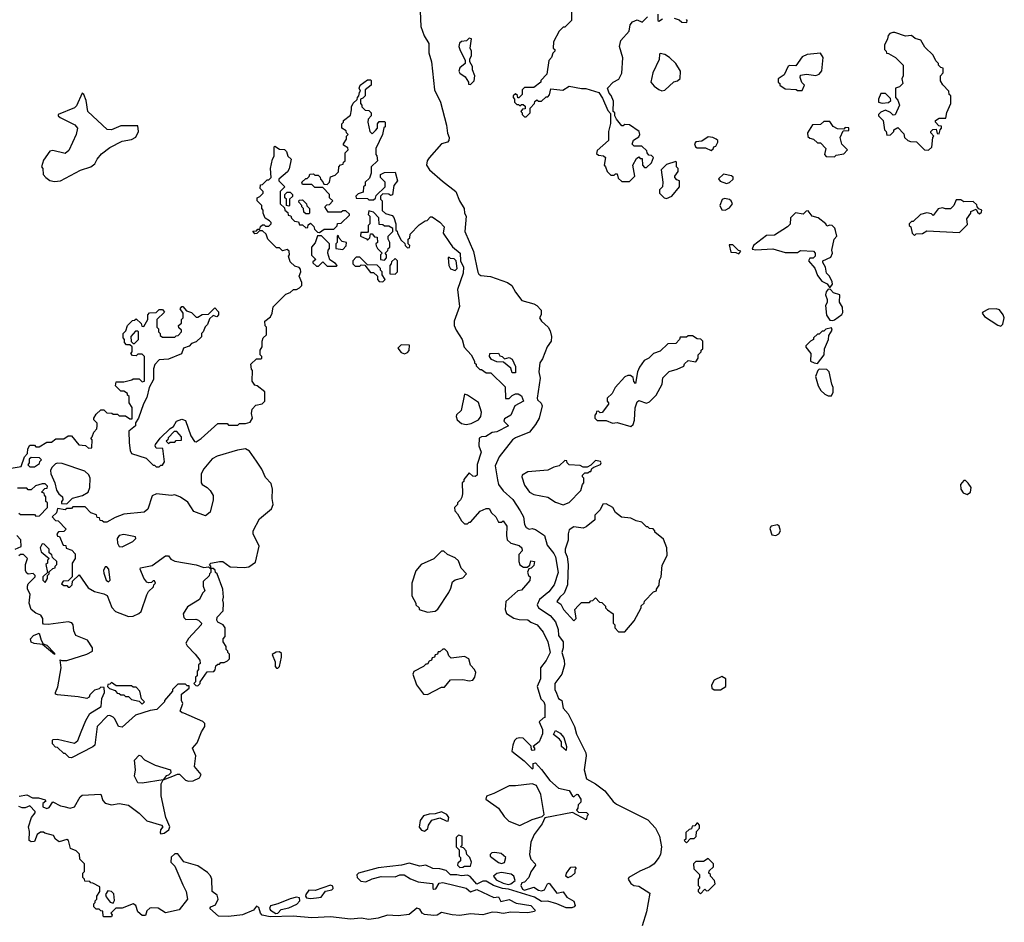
# Model space of a CAD drawing. Extents: x 1861455 to 2058065, y 200073 to 437907.
# Tile 361 of 574: x 1975110 to 1981497, y 348845 to 354699. Entities that reach past the tile are written whole.
import ezdxf

# ---------------------------------------------------------------- set-up
doc = ezdxf.new("R2010")
doc.units = 0

msp = doc.modelspace()

# ---------------------------------------------------------------- linework, layer by layer
at = {"layer": '0CON05XD'}
for points in [[(1977707.5, 354755), (1977711.4, 354655), (1977732.5, 354595), (1977763.1, 354545), (1977764.2, 354485), (1977781.5, 354425), (1977800, 354245), (1977840, 354165), (1977878.6, 354015), (1977884.3, 353964.3), (1977896.2, 353935), (1977893.6, 353916.4), (1977883.9, 353906.1), (1977845, 353894.2), (1977765, 353804.3), (1977752.5, 353785), (1977748.9, 353755), (1977767.1, 353725), (1977851.3, 353651.3), (1977939.4, 353585), (1977962.7, 353525), (1977992.7, 353475), (1977995.3, 353445.3), (1978006.2, 353425), (1977996.2, 353325), (1978053.1, 353195), (1978082, 353062), (1978087.9, 353047.9), (1978100, 353040), (1978164.1, 353034.1), (1978275, 352994.4), (1978301.4, 352975), (1978325, 352931.2), (1978367.7, 352877.7), (1978445.5, 352855.5), (1978463.3, 352845), (1978492.5, 352815), (1978492.5, 352785), (1978482.5, 352765), (1978494.1, 352744.1), (1978537.5, 352705), (1978551.7, 352681.7), (1978560, 352645), (1978556.7, 352615), (1978532.3, 352577.7), (1978500.7, 352499.3), (1978483.3, 352475), (1978478, 352415), (1978485.7, 352375), (1978466.5, 352245), (1978468.2, 352235), (1978492.7, 352212.7), (1978498.1, 352195), (1978478.9, 352115), (1978455, 352073.1), (1978415.7, 352025), (1978325, 351988.2), (1978305.7, 351975), (1978220.9, 351865), (1978193.6, 351805), (1978210, 351715), (1978215.6, 351685), (1978245, 351644.3), (1978308.6, 351588.6), (1978355.6, 351515), (1978377.5, 351475), (1978383.8, 351425), (1978395, 351406.9), (1978415, 351394.5), (1978435, 351399.4), (1978455, 351393.5), (1978513.1, 351353.1), (1978531.8, 351291.8), (1978575, 351236.7), (1978584.7, 351215), (1978602.4, 351115), (1978576.9, 351035), (1978541.7, 350988.3), (1978481.5, 350938.5), (1978467.1, 350905), (1978475.8, 350885), (1978551.5, 350835), (1978585, 350794.4), (1978602.2, 350745), (1978605.8, 350705), (1978634.2, 350665), (1978634.6, 350625.4), (1978627.3, 350595), (1978642.5, 350545), (1978643.8, 350515), (1978625.5, 350454.5), (1978580, 350395), (1978580.3, 350355), (1978592.2, 350332.2), (1978605, 350297.1), (1978626.5, 350285), (1978635.2, 350235.2), (1978667.3, 350197.3), (1978707.5, 350115), (1978720.8, 350065), (1978782.2, 349945), (1978784.5, 349924.5), (1978771.1, 349835), (1978786.2, 349776.2), (1978845, 349743.2), (1978905, 349697.7), (1978959.3, 349629.3), (1978980.8, 349610.8), (1979185, 349510), (1979234.4, 349455), (1979260.5, 349405), (1979273.8, 349335), (1979266.1, 349285), (1979255.4, 349265), (1979226.4, 349225), (1979198.2, 349205), (1979131.9, 349178.1), (1979061.9, 349135), (1979055.7, 349125), (1979075, 349098.2), (1979093.5, 349083.5), (1979125, 349080.3), (1979197.8, 349035), (1979175, 348912.5), (1979146.9, 348823.1)], [(1978690, 354765), (1978690, 354695), (1978645, 354650), (1978635, 354650), (1978610, 354625), (1978572.5, 354555), (1978570, 354515), (1978580, 354505), (1978580, 354495), (1978568.3, 354481.7), (1978560, 354455), (1978542.5, 354435), (1978530, 354345), (1978490, 354305), (1978490, 354295), (1978445, 354260), (1978385, 354260), (1978370, 354245), (1978370, 354215), (1978348.3, 354191.7), (1978341.7, 354191.7), (1978338.3, 354208.3), (1978325, 354217.5), (1978310, 354205), (1978310, 354195), (1978320, 354185), (1978320, 354165), (1978335, 354150), (1978345, 354150), (1978355, 354140), (1978365, 354150), (1978375, 354150), (1978388.3, 354138.3), (1978388.3, 354121.7), (1978371.7, 354118.3), (1978360, 354105), (1978370, 354095), (1978370, 354085), (1978385, 354070), (1978395, 354070), (1978420, 354095), (1978420, 354125), (1978450, 354155), (1978451.7, 354168.3), (1978465, 354180), (1978475, 354170), (1978495, 354170), (1978525, 354200), (1978535, 354200), (1978547, 354213), (1978555, 354250), (1978633, 354243), (1978675, 354267.5), (1978753.6, 354253.6), (1978783, 354253), (1978866.4, 354226.4), (1978890.7, 354190.7), (1978925, 354110), (1978941.7, 354091.7), (1978943, 354027), (1978930, 353975), (1978930, 353915), (1978855, 353850), (1978851.7, 353831.7), (1978865, 353820), (1978897, 353817), (1978910, 353805), (1978900, 353755), (1978910, 353745), (1978920, 353715), (1978945, 353690), (1978965, 353690), (1978975, 353700), (1978985, 353700), (1978991.7, 353671.7), (1979015, 353650), (1979065, 353650)], [(1979065, 353650), (1979100, 353685), (1979087.5, 353755), (1979111.7, 353798.3), (1979125, 353810), (1979135, 353800), (1979148.3, 353798.3), (1979150, 353755), (1979161.7, 353741.7), (1979175, 353740), (1979208.3, 353771.7), (1979220, 353805), (1979208.3, 353818.3), (1979191.7, 353821.7), (1979180, 353835), (1979178.3, 353848.3), (1979145, 353880), (1979095, 353880), (1979081.7, 353891.7), (1979091.7, 353918.3), (1979125, 353940), (1979132.5, 353955), (1979127.5, 353975), (1979065, 354017.5), (1979035, 354020), (1979025, 354010), (1979015, 354010), (1978980, 354055), (1978970, 354075), (1978970, 354095), (1978960, 354105), (1978961.7, 354171.7), (1978947, 354207), (1978933, 354223), (1978922.5, 354255), (1978960, 354295), (1978996.4, 354313.6), (1979016.4, 354353.6), (1979023, 354453), (1979001.2, 354525), (1979010, 354565), (1979063.3, 354625), (1979070, 354665), (1979083.9, 354686.1), (1979115, 354697.5), (1979147, 354683), (1979183, 354717)], [(1979250, 354735), (1979250, 354695), (1979255, 354690), (1979280, 354705)], [(1979355, 354710), (1979388.3, 354698.3), (1979405, 354682.5), (1979438.3, 354681.7), (1979440, 354695), (1979435, 354700)], [(1981005, 353852.5), (1981027, 353873), (1981032.5, 353935), (1981040, 353945), (1981020, 353965), (1981020, 353975), (1981033, 353987), (1981055, 353990), (1981061.7, 353961.7), (1981075, 353960), (1981080, 353985), (1981090, 353995), (1981088.3, 354008.3), (1981071.7, 354011.7), (1981050, 354035), (1981050, 354045), (1981075, 354060), (1981118.3, 354061.7), (1981123, 354097), (1981150, 354155), (1981150, 354205), (1981140, 354215), (1981137.5, 354235), (1981097, 354277), (1981083.6, 354303.6), (1981082.5, 354335), (1981100, 354355), (1981100, 354385), (1981085, 354390), (1981070, 354405), (1981070, 354415), (1981053, 354433), (1981035, 354470), (1980980.7, 354520.7), (1980955, 354567.5), (1980918.3, 354578.3), (1980895, 354597.5), (1980855, 354592.5), (1980787, 354617), (1980773, 354617), (1980755, 354610), (1980743, 354597), (1980740, 354575), (1980720, 354535), (1980720, 354505), (1980730, 354495), (1980731.7, 354481.7), (1980745, 354480), (1980790, 354455), (1980840, 354405), (1980840, 354335), (1980832.5, 354315), (1980837.5, 354285), (1980817, 354263), (1980790, 354255), (1980790, 354195), (1980807, 354177), (1980817.5, 354145), (1980788.3, 354081.7), (1980775, 354080), (1980758.3, 354098.3), (1980725, 354112.5), (1980695, 354100), (1980680, 354085), (1980680, 354075), (1980710, 354045), (1980720, 353985), (1980730, 353975), (1980735, 353950), (1980758.3, 353951.7), (1980780, 353975), (1980780, 353985), (1980805, 354000), (1980845, 353960), (1980850, 353935), (1980870, 353915), (1980888.3, 353908.3), (1980927, 353907), (1980980, 353855), (1981005, 353852.5)], [(1978035, 354280), (1978057, 354303), (1978062.5, 354335), (1978047.5, 354375), (1978047.5, 354395), (1978030, 354425), (1978030, 354445), (1978040, 354465), (1978040, 354495), (1978032.5, 354515), (1978040, 354575), (1978025, 354580), (1978008.3, 354561.7), (1977975, 354557.5), (1977963.6, 354546.4), (1977958.8, 354525), (1977963.8, 354505), (1978000, 354435), (1978000, 354415), (1977965, 354387.5), (1977957.5, 354365), (1977965, 354352.5), (1977999.3, 354329.3), (1978020, 354295), (1978021.7, 354281.7), (1978035, 354280)], [(1979275, 354237.5), (1979295, 354242.5), (1979353.6, 354296.4), (1979377, 354303), (1979393, 354317), (1979396.7, 354365), (1979365.8, 354415.8), (1979325, 354453.3), (1979295, 354473.3), (1979265, 354480), (1979260, 354475), (1979258.8, 354441.2), (1979217.5, 354355), (1979203.3, 354295), (1979225, 354267.5), (1979255, 354247.5), (1979275, 354237.5)], [(1980185, 354240), (1980200, 354275), (1980183, 354293), (1980172.5, 354325), (1980175, 354340), (1980213.6, 354346.4), (1980275, 354336.7), (1980295, 354346.7), (1980312, 354368), (1980321.2, 354455), (1980305, 354482.5), (1980217, 354473), (1980185, 354457.5), (1980145, 354400), (1980105, 354402.5), (1980095, 354397.5), (1980068.3, 354341.7), (1980030, 354315), (1980030, 354295), (1980040, 354285), (1980040, 354275), (1980075, 354250), (1980147.5, 354247.5), (1980155, 354240), (1980185, 354240)], [(1976048.3, 351831.7), (1976038.3, 351918.3), (1975995, 351920), (1975987.5, 351935), (1975990, 351945), (1976020, 351985), (1976085, 352047.5), (1976108.3, 352061.7), (1976126.7, 352095), (1976162.1, 352107.9), (1976185, 352100), (1976220.5, 352000.5), (1976243.6, 351963.6), (1976255, 351962.5), (1976286.4, 351983.6), (1976395, 352080), (1976455, 352080), (1976465, 352070), (1976525, 352070), (1976535, 352080), (1976575, 352080), (1976605, 352090), (1976620, 352115), (1976612.5, 352145), (1976617, 352173), (1976641.7, 352198.3), (1976681.7, 352208.3), (1976700, 352225), (1976700, 352285), (1976650, 352325), (1976635, 352330), (1976617.5, 352355), (1976620, 352425), (1976613, 352433), (1976610, 352465), (1976645, 352500), (1976675, 352500), (1976680, 352505), (1976680, 352515), (1976670, 352525), (1976670, 352555), (1976681.7, 352578.3), (1976682.5, 352615), (1976690, 352635), (1976710, 352655), (1976710, 352705), (1976703, 352713), (1976700, 352745), (1976737, 352773), (1976747.5, 352795), (1976753, 352837), (1976835, 352920), (1976865, 352930), (1976885, 352950), (1976905, 352950), (1976925, 352960), (1976940, 352975), (1976940, 352995), (1976922.5, 353035), (1976932.5, 353065), (1976931.7, 353081.7), (1976921.7, 353091.7), (1976895, 353100), (1976865, 353130), (1976852.5, 353165), (1976860, 353175), (1976858.3, 353198.3), (1976845, 353210), (1976815, 353200), (1976795, 353220), (1976775, 353220), (1976720, 353275), (1976708.3, 353308.3), (1976685, 353330), (1976665, 353330), (1976648.3, 353311.7), (1976635, 353310), (1976623, 353327), (1976645, 353330), (1976655, 353340), (1976668.3, 353341.7), (1976671.7, 353358.3), (1976685, 353370), (1976695, 353370), (1976705, 353360), (1976725, 353360), (1976740, 353375), (1976740, 353385), (1976730, 353395), (1976701.7, 353411.7), (1976690, 353445), (1976690, 353465), (1976680, 353475), (1976680, 353495), (1976650, 353525), (1976650, 353545), (1976668.3, 353551.7), (1976690, 353575), (1976690, 353585), (1976670, 353605), (1976671.7, 353628.3), (1976685, 353630), (1976715, 353660), (1976725, 353660), (1976740, 353675), (1976737.5, 353735), (1976750, 353795), (1976760, 353815), (1976760, 353875), (1976765, 353880), (1976795, 353860), (1976828.3, 353858.3), (1976840, 353845), (1976850, 353815), (1976870, 353795), (1976857, 353733), (1976847, 353713), (1976790, 353665), (1976790, 353655), (1976830, 353615), (1976800, 353585), (1976800, 353505), (1976828.3, 353478.3), (1976830, 353465), (1976848.3, 353448.3), (1976851.7, 353431.7), (1976868.3, 353428.3), (1976871.7, 353411.7), (1976891.7, 353391.7), (1976918.3, 353388.3), (1976925, 353370), (1976945, 353370), (1976965, 353350), (1976978.3, 353351.7), (1976981.7, 353368.3), (1976995, 353380), (1977018.3, 353358.3), (1977021.7, 353341.7), (1977041.7, 353321.7), (1977055, 353320), (1977085, 353340), (1977148.3, 353341.7), (1977168.3, 353361.7), (1977171.7, 353378.3), (1977195, 353380), (1977248.3, 353431.7), (1977248.3, 353438.3), (1977225, 353460), (1977205, 353460), (1977195, 353450), (1977111.7, 353451.7), (1977090, 353485), (1977101.7, 353498.3), (1977118.3, 353501.7), (1977140, 353525), (1977120, 353545), (1977120, 353565), (1977075, 353610), (1977025, 353610), (1977005, 353630), (1976945, 353630), (1976940, 353645), (1976965, 353670), (1976975, 353670), (1976988.3, 353681.7), (1976991.7, 353698.3), (1977015, 353700), (1977025, 353690), (1977045, 353690), (1977058.3, 353678.3), (1977060, 353665), (1977077, 353647), (1977081.7, 353631.7), (1977105, 353630), (1977120, 353645), (1977125, 353680), (1977155, 353690), (1977178.3, 353711.7), (1977180, 353745), (1977191.7, 353758.3), (1977208.3, 353761.7), (1977210, 353775), (1977220, 353785), (1977220, 353835), (1977240, 353855), (1977238.3, 353868.3), (1977210, 353885), (1977210, 353895), (1977230, 353925), (1977230, 353945), (1977240, 353955), (1977230, 353965), (1977228.3, 353978.3), (1977200, 353995), (1977200, 354025), (1977210, 354035), (1977210, 354045), (1977255, 354080), (1977262.5, 354115), (1977262.5, 354135), (1977273, 354157), (1977298.3, 354181.7), (1977300, 354195), (1977310, 354205), (1977313, 354227), (1977320, 354235), (1977312.5, 354255), (1977317.5, 354275), (1977365, 354310), (1977385, 354310), (1977390, 354305), (1977390, 354275), (1977350, 354245), (1977350, 354205), (1977335, 354190), (1977320, 354185), (1977320, 354155), (1977330, 354145), (1977330, 354135), (1977351.7, 354111.7), (1977375, 354110), (1977390, 354095), (1977390, 354075), (1977370, 354055), (1977367.5, 354035), (1977380, 353975), (1977395, 353960), (1977418.3, 353981.7), (1977430, 353995), (1977430, 354025), (1977441.7, 354038.3), (1977475, 354040), (1977480, 354035), (1977480, 354005), (1977472.5, 353997.5), (1977462.5, 353955), (1977420, 353865), (1977420, 353825), (1977427, 353817), (1977430, 353785), (1977390, 353745), (1977390, 353705), (1977378.3, 353671.7), (1977350, 353645), (1977350, 353625), (1977340, 353615), (1977338.3, 353581.7), (1977305, 353570), (1977290, 353555), (1977291.7, 353541.7), (1977365, 353540), (1977375, 353530), (1977405, 353530), (1977418.3, 353541.7), (1977421.7, 353558.3), (1977480, 353615), (1977480, 353645), (1977450, 353675), (1977450, 353695), (1977475, 353707.5), (1977545, 353710), (1977560, 353655), (1977537.5, 353625), (1977527, 353563), (1977515, 353560), (1977505, 353567.5), (1977465, 353570), (1977450, 353555), (1977450, 353535), (1977460, 353525), (1977461.7, 353461.7), (1977481.7, 353441.7), (1977525, 353430), (1977537, 353417), (1977550, 353375), (1977550, 353335), (1977558.3, 353328.3), (1977560, 353315), (1977585, 353270), (1977608.3, 353248.3), (1977610, 353235), (1977625, 353220), (1977638.3, 353221.7), (1977640, 353235), (1977630, 353245), (1977630, 353275), (1977640, 353285), (1977641.7, 353308.3), (1977701.7, 353368.3), (1977740, 353395), (1977752.5, 353397.5), (1977775, 353420), (1977785, 353420), (1977835, 353386.7), (1977862.5, 353355), (1977857.5, 353315), (1977897.5, 353255), (1977916.1, 353226.1), (1977966.7, 353185), (1977970, 353135), (1977988, 353095), (1977986, 353055), (1977950.5, 352949.5), (1977961.7, 352838.3), (1977927.5, 352745), (1977928.8, 352715), (1977941.2, 352685), (1977980, 352625), (1977993.3, 352575), (1978037.5, 352525), (1978060, 352485), (1978060, 352475), (1978070, 352465), (1978070, 352455), (1978095, 352430), (1978105, 352430), (1978135, 352410), (1978165, 352410), (1978258.3, 352318.3), (1978261.7, 352241.7), (1978285, 352242.5), (1978305, 352262.5), (1978325, 352272.5), (1978343, 352273), (1978365, 352260), (1978377.5, 352225), (1978322.5, 352195), (1978296.4, 352133.6), (1978255, 352110), (1978250, 352095), (1978280, 352065), (1978205, 352026.7), (1978175, 352022.5), (1978133.9, 351996.1), (1978105, 351993.8), (1978090, 351985), (1978088.8, 351935), (1978103.3, 351895), (1978076.7, 351815), (1978077.5, 351745), (1978065, 351737.5), (1978048.3, 351738.3), (1978025, 351760), (1977991.7, 351718.3), (1977990, 351705), (1977980, 351695), (1977982.5, 351625), (1977977, 351603), (1977970, 351585), (1977950, 351565), (1977950, 351555), (1977930, 351535), (1977933, 351513), (1977950, 351495), (1977975, 351450), (1977995, 351430), (1978015, 351430), (1978025, 351440), (1978035, 351440), (1978097.5, 351512.5), (1978135, 351530), (1978155, 351530), (1978170.7, 351500.7), (1978197.5, 351475), (1978215, 351440), (1978235, 351440), (1978245, 351450), (1978270, 351415), (1978266.7, 351355), (1978272.5, 351325), (1978295, 351303.3), (1978349.2, 351289.2), (1978367.5, 351275), (1978370, 351255), (1978348.3, 351231.7), (1978347.5, 351185), (1978353.6, 351163.6), (1978378.3, 351148.3), (1978401.7, 351148.3), (1978418.3, 351161.7), (1978425, 351190), (1978450, 351185), (1978445, 351160), (1978428.3, 351141.7), (1978411.7, 351138.3), (1978403, 351117), (1978410, 351095), (1978420, 351085), (1978418.3, 351061.7), (1978365, 351000), (1978340, 350995), (1978263.6, 350926.4), (1978258, 350875), (1978268.1, 350848.1), (1978315, 350818), (1978349.2, 350809.2), (1978405, 350807.1), (1978425, 350791.2), (1978466.7, 350775), (1978505, 350727.5), (1978535.8, 350665), (1978550, 350595), (1978525, 350542.5), (1978487.5, 350495), (1978488.8, 350425), (1978466.7, 350375), (1978490, 350295), (1978508.8, 350275), (1978515.7, 350255.7), (1978517, 350173), (1978505, 350170), (1978480, 350145), (1978500, 350095), (1978501.7, 350068.3), (1978480, 350015), (1978440, 349985), (1978450, 349975), (1978448.3, 349961.7), (1978435, 349960), (1978430, 349965), (1978428.3, 349988.3), (1978375, 350040), (1978355, 350042.5), (1978333, 350037), (1978320, 350025), (1978307.5, 349995), (1978302.5, 349955), (1978383, 349893), (1978435, 349840), (1978440, 349845), (1978440, 349875), (1978455, 349880), (1978495, 349837.5), (1978548.8, 349765), (1978605, 349716.2), (1978675, 349700), (1978695, 349662.5), (1978705, 349660), (1978723, 349677), (1978730, 349675), (1978750, 349645), (1978750, 349625), (1978731.7, 349608.3), (1978730, 349585), (1978721.7, 349571.7), (1978735, 349560), (1978787, 349557), (1978800, 349545), (1978790, 349535), (1978785, 349510), (1978695, 349557.5), (1978516.7, 349523.3), (1978498.8, 349485), (1978447.5, 349415), (1978424.3, 349365), (1978415.7, 349285), (1978425.5, 349255.5), (1978454, 349225), (1978455.6, 349215), (1978426.2, 349173.8), (1978412.2, 349135), (1978384.2, 349105.8)], [(1975335, 353650), (1975375, 353654), (1975505, 353722.5), (1975570, 353745), (1975596.4, 353763.6), (1975612.5, 353795), (1975640.7, 353829.3), (1975695, 353870), (1975775, 353912.5), (1975835, 353922.5), (1975863, 353937), (1975881.2, 353975), (1975875, 354010), (1975765, 354010.8), (1975704.2, 353985.8), (1975677.3, 353987.3), (1975552, 354105), (1975540, 354175), (1975526.7, 354215), (1975515, 354222.5), (1975478.3, 354141.7), (1975465, 354126.7), (1975360, 354085), (1975360, 354075), (1975372.5, 354065), (1975467, 354017), (1975484, 353995), (1975475.8, 353955), (1975428.9, 353851.1), (1975405, 353831.2), (1975325, 353850), (1975305, 353847.5), (1975265, 353787.5), (1975251.2, 353745), (1975260, 353735), (1975262.5, 353695), (1975280, 353675), (1975305, 353657.5), (1975335, 353650)], [(1980705, 354157.5), (1980745, 354162.5), (1980760, 354175), (1980758.3, 354188.3), (1980725, 354220), (1980695, 354220), (1980680, 354185), (1980680, 354165), (1980705, 354157.5)], [(1980395, 353810), (1980405, 353820), (1980455, 353830), (1980480, 353855), (1980441.7, 353891.7), (1980432.5, 353935), (1980451.7, 353978.3), (1980488.3, 353981.7), (1980488.3, 353998.3), (1980465, 354000), (1980455, 353990), (1980415, 353992.5), (1980387, 354007), (1980365, 354040), (1980325, 354040), (1980305, 354020), (1980251.7, 354018.3), (1980220, 353965), (1980221.7, 353941.7), (1980235, 353930), (1980260, 353925), (1980285, 353900), (1980305, 353900), (1980340, 353865), (1980330, 353825), (1980341.7, 353811.7), (1980395, 353810)], [(1979595, 353850), (1979608.3, 353861.7), (1979612.5, 353875), (1979625, 353880), (1979637.5, 353905), (1979637.5, 353915), (1979627.5, 353925), (1979605.9, 353935.9), (1979575, 353940), (1979535, 353911.2), (1979495, 353906.7), (1979487.5, 353895), (1979492.5, 353875), (1979505, 353867.5), (1979559.3, 353869.3), (1979595, 353850)], [(1979305, 353540), (1979340, 353555), (1979390, 353615), (1979390, 353655), (1979371.7, 353661.7), (1979360, 353675), (1979360, 353685), (1979380, 353715), (1979380, 353735), (1979370, 353745), (1979370, 353775), (1979365, 353780), (1979305, 353760), (1979270, 353725), (1979282.5, 353645), (1979280, 353615), (1979260, 353595), (1979260, 353575), (1979290, 353545), (1979305, 353540)], [(1979695, 353637.5), (1979715, 353642.5), (1979737.5, 353665), (1979737, 353677), (1979727, 353687), (1979675, 353697.5), (1979643, 353667), (1979653, 353653), (1979695, 353637.5)], [(1976855, 353490), (1976840, 353495), (1976840, 353535), (1976830, 353545), (1976830, 353565), (1976845, 353580), (1976865, 353580), (1976880, 353565), (1976878.3, 353551.7), (1976860, 353535), (1976860, 353495), (1976855, 353490)], [(1976985, 353440), (1976965, 353440), (1976951.7, 353451.7), (1976950, 353475), (1976940, 353485), (1976940, 353495), (1976920, 353515), (1976921.7, 353528.3), (1976945, 353530), (1976970, 353505), (1976973, 353493), (1976990, 353475), (1976990, 353445), (1976985, 353440)], [(1979685, 353463.8), (1979715, 353478.8), (1979734.2, 353505), (1979725.8, 353525), (1979715, 353532.5), (1979681.2, 353538.8), (1979666.7, 353533.3), (1979650.8, 353495), (1979665, 353466), (1979685, 353463.8)], [(1980915, 353300), (1980925, 353310), (1980967, 353313), (1980995, 353330), (1981205, 353320), (1981258.3, 353371.7), (1981253, 353407), (1981280, 353445), (1981280, 353455), (1981315, 353470), (1981321.7, 353451.7), (1981335, 353440), (1981348.3, 353451.7), (1981350, 353465), (1981331.7, 353471.7), (1981320, 353485), (1981318.3, 353498.3), (1981295, 353520), (1981235, 353517.5), (1981215, 353530), (1981185, 353530), (1981170, 353495), (1981147, 353473), (1981115, 353472.5), (1981095, 353480), (1981068.3, 353471.7), (1981035, 353430), (1981025, 353440), (1980995, 353447.5), (1980953, 353437), (1980905, 353390), (1980895, 353390), (1980880, 353375), (1980880, 353365), (1980890, 353355), (1980900, 353315), (1980915, 353300)], [(1977475, 353140), (1977490, 353155), (1977490, 353175), (1977480, 353185), (1977498.3, 353201.7), (1977500, 353215), (1977510, 353225), (1977510, 353255), (1977500, 353275), (1977500, 353295), (1977530, 353325), (1977530, 353345), (1977505, 353360), (1977475, 353360), (1977465, 353370), (1977441.7, 353371.7), (1977440, 353415), (1977405, 353450), (1977375, 353460), (1977370, 353435), (1977380, 353425), (1977380, 353375), (1977370, 353365), (1977370, 353325), (1977365, 353320), (1977321.7, 353318.3), (1977320, 353295), (1977358.3, 353278.3), (1977365, 353270), (1977380, 353285), (1977385, 353310), (1977395, 353310), (1977411.7, 353291.7), (1977428.3, 353288.3), (1977430, 353255), (1977420, 353245), (1977423, 353233), (1977430, 353215), (1977460, 353185), (1977450, 353175), (1977450, 353145), (1977475, 353140)], [(1980365, 352960), (1980382.5, 352985), (1980379.3, 352999.3), (1980362.5, 353035), (1980342.5, 353055), (1980337.5, 353095), (1980320, 353125), (1980320, 353135), (1980371.7, 353158.3), (1980382.5, 353185), (1980377.5, 353205), (1980392.5, 353275), (1980410, 353295), (1980401.7, 353331.7), (1980397, 353347), (1980380, 353365), (1980365, 353367.5), (1980345, 353360), (1980340, 353375), (1980290, 353415), (1980250, 353425), (1980225, 353460), (1980211.7, 353458.3), (1980191.7, 353438.3), (1980143, 353447), (1980110, 353415), (1980107, 353373), (1980090, 353355), (1980005, 353302.5), (1979955, 353300), (1979870, 353235), (1979861.7, 353211.7), (1979885, 353207.5), (1979995, 353212.5), (1980075, 353190), (1980155, 353190), (1980175, 353202.5), (1980258.3, 353198.3), (1980270, 353185), (1980270, 353165), (1980257, 353153), (1980235, 353152.5), (1980227.5, 353135), (1980268.3, 353088.3), (1980285, 353040), (1980313.6, 353003.6), (1980346.7, 352986.7), (1980365, 352960)], [(1977165, 353100), (1977170, 353105), (1977158.3, 353118.3), (1977121.7, 353141.7), (1977107.5, 353185), (1977110, 353205), (1977120, 353215), (1977120, 353245), (1977068.3, 353298.3), (1977041.7, 353298.3), (1977027, 353253), (1977002.5, 353225), (1977003, 353173), (1977030, 353145), (1977011.7, 353128.3), (1977011.7, 353121.7), (1977035, 353100), (1977048.3, 353101.7), (1977075, 353130), (1977105, 353100), (1977165, 353100)], [(1977205, 353210), (1977228.3, 353231.7), (1977230, 353255), (1977201.7, 353261.7), (1977181.7, 353281.7), (1977175, 353300), (1977170, 353295), (1977170, 353255), (1977160, 353245), (1977160, 353215), (1977205, 353210)], [(1979775, 353180), (1979788.3, 353198.3), (1979771.7, 353201.7), (1979735, 353240), (1979711.7, 353238.3), (1979721.7, 353191.7), (1979755, 353190), (1979775, 353180)], [(1977465, 353000), (1977480, 353015), (1977460, 353045), (1977460, 353065), (1977450, 353075), (1977450, 353085), (1977428.3, 353108.3), (1977365, 353110), (1977315, 353160), (1977291.7, 353158.3), (1977270, 353135), (1977270, 353115), (1977285, 353100), (1977315, 353100), (1977325, 353110), (1977348.3, 353108.3), (1977385, 353060), (1977405, 353060), (1977430, 353035), (1977430, 353015), (1977441.7, 353001.7), (1977465, 353000)], [(1977545, 353050), (1977560, 353065), (1977560, 353135), (1977545, 353150), (1977521.7, 353128.3), (1977520, 353115), (1977510, 353105), (1977511.7, 353051.7), (1977545, 353050)], [(1977935, 353073.3), (1977947.5, 353085), (1977940, 353135), (1977928.3, 353148.3), (1977905, 353150), (1977895, 353160), (1977890, 353155), (1977892.5, 353105), (1977905, 353082.5), (1977935, 353073.3)], [(1980385, 352747.5), (1980395, 352752.5), (1980443.6, 352786.4), (1980448.8, 352801.2), (1980446.7, 352835), (1980427, 352867), (1980430, 352915), (1980388.3, 352928.3), (1980370, 352950), (1980355, 352952.5), (1980341.2, 352935), (1980336.7, 352915), (1980347.5, 352885), (1980347.5, 352865), (1980337.5, 352845), (1980343.6, 352783.6), (1980365, 352750), (1980385, 352747.5)], [(1975055, 351790), (1975118.3, 351801.7), (1975140, 351865), (1975160, 351885), (1975163, 351917), (1975175, 351940), (1975205, 351940), (1975215, 351930), (1975235, 351930), (1975285, 351960), (1975315, 351960), (1975345, 351980), (1975395, 351980), (1975425, 352000), (1975445, 352000), (1975493, 351943), (1975537, 351937), (1975555, 351920), (1975578.3, 351921.7), (1975580, 351975), (1975570, 351985), (1975580, 351995), (1975590, 352025), (1975610, 352045), (1975612.5, 352065), (1975611.7, 352081.7), (1975590, 352105), (1975590, 352115), (1975605, 352140), (1975635, 352170), (1975655, 352170), (1975675, 352150), (1975707, 352147), (1975715, 352140), (1975745, 352140), (1975755, 352130), (1975795, 352130), (1975825, 352110), (1975838.3, 352111.7), (1975840, 352185), (1975820, 352215), (1975820, 352255), (1975810, 352265), (1975810, 352275), (1975785, 352290), (1975765, 352290), (1975730, 352325), (1975735, 352350), (1975785, 352350), (1975837, 352363), (1975845, 352370), (1975885, 352370), (1975905, 352350), (1975920, 352355), (1975920, 352515), (1975905, 352530), (1975875, 352530), (1975865, 352520), (1975841.7, 352521.7), (1975830, 352535), (1975840, 352545), (1975838.3, 352578.3), (1975825, 352590), (1975801.7, 352591.7), (1975790, 352605), (1975790, 352625), (1975780, 352635), (1975780, 352665), (1975798.3, 352681.7), (1975810, 352715), (1975821.7, 352728.3), (1975841.7, 352748.3), (1975855, 352750), (1975865, 352760), (1975898.3, 352728.3), (1975901.7, 352711.7), (1975915, 352710), (1975940, 352755), (1975940, 352785), (1975951.7, 352798.3), (1975995, 352800), (1976015, 352820), (1976035, 352820), (1976048.3, 352801.7), (1976000, 352755), (1976000, 352705), (1976010, 352695), (1976010, 352675), (1976020, 352665), (1976021.7, 352651.7), (1976035, 352640), (1976115, 352640), (1976125, 352650), (1976138.3, 352651.7), (1976160, 352675), (1976160, 352685), (1976141.7, 352701.7), (1976140, 352715), (1976158.3, 352731.7), (1976160, 352755), (1976170, 352765), (1976170, 352795), (1976150, 352825), (1976161.7, 352838.3), (1976168.3, 352838.3), (1976191.7, 352811.7), (1976225, 352800), (1976255, 352770), (1976265, 352770), (1976293, 352787), (1976335, 352790), (1976375, 352830), (1976400, 352805), (1976400, 352785), (1976388.3, 352771.7), (1976365, 352780), (1976341.7, 352758.3), (1976328.3, 352721.7), (1976311.7, 352708.3), (1976300, 352675), (1976290, 352665), (1976288.3, 352641.7), (1976255, 352610), (1976225, 352600), (1976208.3, 352581.7), (1976171.7, 352568.3), (1976158.3, 352531.7), (1976075, 352496.7), (1976015, 352492.5), (1975986.2, 352463.8), (1975976.7, 352435), (1975976.7, 352365), (1975950, 352315), (1975935, 352250), (1975913, 352207), (1975880, 352115), (1975860, 352085), (1975860, 352065), (1975818.3, 352031.7), (1975820, 351955), (1975826.2, 351905), (1975835, 351886.7), (1975930, 351855), (1975975, 351810), (1975985, 351810), (1975995, 351800), (1976015, 351800), (1976025, 351810), (1976035, 351810), (1976048.3, 351831.7)], [(1981475, 352712.5), (1981487.5, 352725), (1981496.7, 352765), (1981490, 352785), (1981465, 352816.7), (1981443.9, 352823.9), (1981395, 352821.2), (1981357, 352803), (1981352.5, 352795), (1981367.5, 352775), (1981455, 352717.5), (1981475, 352712.5)], [(1980285, 352470), (1980327.5, 352525), (1980330, 352565), (1980356.7, 352625), (1980358.3, 352651.7), (1980380, 352685), (1980375, 352700), (1980338.3, 352691.7), (1980325, 352680), (1980315, 352680), (1980295, 352660), (1980285, 352660), (1980260, 352635), (1980260, 352625), (1980240, 352615), (1980210, 352585), (1980210, 352575), (1980242.5, 352535), (1980240, 352485), (1980263, 352473), (1980285, 352470)], [(1975855, 352600), (1975880, 352625), (1975880, 352675), (1975875, 352680), (1975861.7, 352678.3), (1975830, 352645), (1975831.7, 352611.7), (1975845, 352600), (1975855, 352600)], [(1979075, 352060), (1979090, 352075), (1979097, 352103), (1979103, 352183), (1979115, 352220), (1979125, 352230), (1979175, 352212.5), (1979195, 352220), (1979237.5, 352265), (1979277.5, 352335), (1979282.5, 352377.5), (1979321.7, 352418.3), (1979375, 352432.5), (1979417, 352453), (1979421.7, 352468.3), (1979445, 352490), (1979495, 352480), (1979510, 352505), (1979510, 352525), (1979530, 352545), (1979530, 352555), (1979540, 352565), (1979540, 352615), (1979528.3, 352628.3), (1979505, 352630), (1979475, 352650), (1979445, 352650), (1979435, 352640), (1979395, 352640), (1979390, 352625), (1979365, 352600), (1979313, 352597), (1979265, 352550), (1979220, 352535), (1979190, 352505), (1979160.7, 352489.3), (1979130, 352445), (1979117.5, 352415), (1979105, 352340), (1979093, 352353), (1979088.3, 352378.3), (1979071.7, 352391.7), (1979055, 352392.5), (1979035, 352382.5), (1978972.5, 352315), (1978952.5, 352275), (1978920, 352245), (1978920, 352225), (1978930, 352215), (1978930, 352205), (1978888.3, 352151.7), (1978875, 352150), (1978865, 352160), (1978851.7, 352158.3), (1978850, 352145), (1978840, 352135), (1978840, 352115), (1978855, 352100), (1978915, 352100), (1978955, 352082.5), (1978985, 352087.5), (1979075, 352060)], [(1977605, 352532.5), (1977625, 352540), (1977637, 352553), (1977638.3, 352588.3), (1977585, 352590), (1977561.7, 352568.3), (1977585, 352540), (1977605, 352532.5)], [(1978325, 352410), (1978305, 352410), (1978295, 352440), (1978248.3, 352478.3), (1978205, 352480), (1978170, 352495), (1978157.5, 352515), (1978160, 352535), (1978215, 352537.5), (1978225, 352520), (1978240, 352515), (1978255, 352500), (1978285, 352507.5), (1978305, 352497.5), (1978325, 352450), (1978325, 352410)], [(1980375, 352260), (1980386.4, 352283.6), (1980387.5, 352315), (1980377.5, 352335), (1980360, 352415), (1980345, 352430), (1980295, 352432.5), (1980286.2, 352423.8), (1980272.5, 352385), (1980290, 352325), (1980307.5, 352295), (1980331.7, 352271.7), (1980355, 352260), (1980375, 352260)], [(1978005, 352073.1), (1978038.7, 352081.3), (1978085.5, 352104.5), (1978101.1, 352125), (1978104.4, 352154.4), (1978085.9, 352215.9), (1978015, 352263.3), (1977995, 352270), (1977972.5, 352165), (1977944, 352136), (1977940.4, 352125), (1977947.5, 352105), (1977975, 352081.1), (1978005, 352073.1)], [(1976075, 351950), (1976085, 351960), (1976115, 351960), (1976125, 351970), (1976158.3, 351971.7), (1976160, 351995), (1976128.3, 352028.3), (1976111.7, 352028.3), (1976071.7, 351988.3), (1976070, 351975), (1976060, 351965), (1976075, 351950)], [(1975815, 350828.8), (1975845, 350830), (1975882.7, 350847.3), (1975898.6, 350861.4), (1975935, 350970), (1975945, 350990), (1975978.3, 351021.7), (1975980, 351035), (1975990, 351045), (1975985, 351060), (1975975, 351060), (1975965, 351050), (1975945, 351047.5), (1975935, 351052.5), (1975915, 351077.5), (1975891.2, 351135), (1975892.5, 351145), (1975970, 351160), (1976055, 351221.2), (1976075, 351222.5), (1976090.5, 351200.5), (1976115, 351188), (1976255, 351163.3), (1976305, 351147.5), (1976335, 351150), (1976345, 351140), (1976350, 351140), (1976350, 351155), (1976340, 351165), (1976350, 351175), (1976405, 351186.2), (1976427.5, 351185), (1976475, 351150), (1976565, 351146.2), (1976595, 351150), (1976638.3, 351181.7), (1976663.3, 351285), (1976624, 351365), (1976624, 351385), (1976665, 351462.5), (1976742.7, 351527.3), (1976753.8, 351555), (1976746.7, 351595), (1976750, 351655), (1976741.7, 351691.7), (1976705, 351730), (1976680, 351785), (1976645.6, 351835.6), (1976600, 351900), (1976575, 351916.2), (1976522.5, 351907.5), (1976391.4, 351868.6), (1976359.2, 351850.8), (1976303.6, 351786.4), (1976286.7, 351755), (1976287.5, 351695), (1976292.5, 351685), (1976325, 351666.2), (1976345, 351646.7), (1976363.6, 351613.6), (1976363.6, 351586.4), (1976346.2, 351505), (1976315, 351482.5), (1976239.5, 351509.5), (1976201.2, 351571.2), (1976151.7, 351601.7), (1976115, 351617.5), (1976095, 351614), (1975996.4, 351623.6), (1975969.3, 351610.7), (1975940, 351525), (1975917.5, 351505), (1975785, 351493.3), (1975728.3, 351471.7), (1975675, 351440), (1975655, 351440), (1975645, 351450), (1975631.7, 351451.7), (1975628.3, 351468.3), (1975611.7, 351471.7), (1975608.3, 351488.3), (1975571.7, 351501.7), (1975535, 351540), (1975455, 351540), (1975445, 351530), (1975415, 351530), (1975405, 351520), (1975355, 351530), (1975348.3, 351501.7), (1975320, 351475), (1975341.7, 351451.7), (1975358.3, 351448.3), (1975410, 351395), (1975395, 351380), (1975361.7, 351378.3), (1975350, 351365), (1975355, 351350), (1975368.3, 351348.3), (1975391.7, 351291.7), (1975408.3, 351288.3), (1975411.7, 351271.7), (1975448.3, 351258.3), (1975470, 351235), (1975470, 351205), (1975450, 351175), (1975450, 351085), (1975425, 351060), (1975391.7, 351058.3), (1975381.7, 351041.7), (1975395, 351030), (1975415, 351030), (1975425, 351020), (1975435, 351020), (1975450, 351035), (1975451.7, 351058.3), (1975495, 351100), (1975554.2, 351014.2), (1975595, 350990), (1975656.3, 350976.3), (1975676.2, 350965), (1975707.3, 350887.3), (1975731.2, 350861.2), (1975815, 350828.8)], [(1975205, 351800), (1975238.3, 351821.7), (1975240, 351835), (1975250, 351845), (1975238.3, 351858.3), (1975185, 351860), (1975171.7, 351848.3), (1975170, 351825), (1975161.7, 351811.7), (1975175, 351800), (1975205, 351800)], [(1975415, 351560), (1975453, 351597), (1975517, 351613), (1975553.8, 351636.2), (1975563.6, 351666.4), (1975566.1, 351726.1), (1975558.3, 351748.3), (1975531.7, 351771.7), (1975385, 351820), (1975355, 351823.3), (1975341.7, 351818.3), (1975317.5, 351795), (1975310, 351775), (1975312.5, 351755), (1975336.7, 351695), (1975347.5, 351647.5), (1975363.6, 351623.6), (1975387.5, 351605), (1975390, 351585), (1975380, 351575), (1975381.7, 351561.7), (1975415, 351560)], [(1978635, 351552.5), (1978675, 351567.5), (1978750, 351645), (1978760, 351685), (1978770, 351695), (1978770, 351725), (1978760, 351735), (1978760, 351745), (1978775, 351760), (1978795, 351760), (1978805, 351770), (1978815, 351770), (1978821.7, 351788.3), (1978833, 351797), (1978877.5, 351815), (1978882.5, 351825), (1978877.5, 351835), (1978845, 351840), (1978815, 351810), (1978791.7, 351798.3), (1978765, 351797.5), (1978745, 351807.5), (1978673, 351813), (1978660, 351825), (1978658.3, 351838.3), (1978645, 351840), (1978610, 351805), (1978575, 351797.5), (1978535, 351777.5), (1978405, 351767.5), (1978370, 351745), (1978367.5, 351735), (1978385, 351680), (1978417.5, 351635), (1978445, 351620), (1978535, 351603.3), (1978585, 351570), (1978635, 351552.5)], [(1975105, 351500), (1975115, 351490), (1975205, 351490), (1975215, 351480), (1975238.3, 351481.7), (1975290, 351535), (1975290, 351565), (1975280, 351575), (1975280, 351605), (1975270, 351615), (1975268.3, 351628.3), (1975250, 351635), (1975271.7, 351658.3), (1975288.3, 351661.7), (1975290, 351675), (1975275, 351690), (1975255, 351690), (1975213, 351677), (1975185, 351650), (1975165, 351650), (1975155, 351660), (1975095, 351660)], [(1981255, 351620), (1981277.5, 351635), (1981282.5, 351665), (1981263, 351693), (1981245, 351710), (1981235, 351710), (1981213.3, 351685), (1981213.6, 351653.6), (1981230.7, 351630.7), (1981255, 351620)], [(1979035, 350730), (1979095, 350800), (1979140, 350885), (1979141.7, 350898.3), (1979160, 350915), (1979161.7, 350928.3), (1979221.7, 350988.3), (1979240, 350995), (1979240, 351005), (1979257, 351033), (1979260, 351065), (1979270, 351085), (1979278.3, 351161.7), (1979310, 351225), (1979307.5, 351275), (1979285, 351330), (1979230, 351375), (1979230, 351385), (1979218.3, 351398.3), (1979195, 351400), (1979185, 351410), (1979175, 351410), (1979145, 351440), (1979108.3, 351448.3), (1979075, 351467.5), (1979013, 351473), (1978973.6, 351503.6), (1978956.4, 351536.4), (1978915, 351560), (1978891.7, 351558.3), (1978875, 351520), (1978840, 351485), (1978840, 351455), (1978785, 351410), (1978765, 351402.5), (1978705, 351410), (1978675, 351390), (1978667.5, 351365), (1978666.4, 351323.6), (1978647.5, 351265), (1978647.5, 351245), (1978660, 351215), (1978668, 351165), (1978663.3, 351035), (1978640.7, 350979.3), (1978613.3, 350955), (1978593.3, 350925), (1978619.3, 350909.3), (1978637.5, 350875), (1978705, 350800), (1978720, 350815), (1978710, 350875), (1978731.7, 350898.3), (1978755, 350920), (1978805, 350920), (1978815, 350930), (1978828.3, 350931.7), (1978845, 350950), (1978871.7, 350921.7), (1978885, 350920), (1978910, 350895), (1978910, 350885), (1978921.7, 350871.7), (1978960, 350845), (1978960, 350785), (1978970, 350775), (1978970, 350755), (1978995, 350730), (1979035, 350730)], [(1980015, 351354.3), (1980035, 351364), (1980044.3, 351385), (1980037.1, 351415), (1980025, 351422.9), (1979985, 351415.6), (1979975, 351400), (1979988, 351358), (1980015, 351354.3)], [(1975080, 351265), (1975118.3, 351281.7), (1975117, 351327), (1975090, 351355)], [(1975775, 351281.2), (1975842.5, 351315), (1975862.5, 351335), (1975860, 351345), (1975785, 351361.4), (1975755, 351354.2), (1975741.9, 351335), (1975744.6, 351304.6), (1975755, 351283.3), (1975775, 351281.2)], [(1975275, 351050), (1975290, 351075), (1975290, 351095), (1975300, 351105), (1975301.7, 351118.3), (1975325, 351140), (1975340, 351145), (1975340, 351155), (1975350, 351165), (1975350, 351185), (1975321.7, 351211.7), (1975318.3, 351228.3), (1975301.7, 351241.7), (1975300, 351265), (1975268.3, 351298.3), (1975255, 351300), (1975242.5, 351275), (1975248.3, 351248.3), (1975300, 351205), (1975290, 351195), (1975290, 351175), (1975280, 351165), (1975290, 351115), (1975260, 351085), (1975260, 351065), (1975275, 351050)], [(1975107, 349663), (1975155, 349672.5), (1975193, 349653), (1975231.7, 349651.7), (1975275, 349640), (1975278.3, 349631.7), (1975260, 349615), (1975260, 349595), (1975285, 349582.5), (1975300, 349590), (1975325, 349627.5), (1975375, 349600), (1975395, 349597.5), (1975436.4, 349586.4), (1975465, 349593.3), (1975501.7, 349658.3), (1975515, 349670), (1975635, 349676.7), (1975648.6, 349635), (1975665, 349617.8), (1975705, 349608.2), (1975755, 349615.7), (1975815, 349606), (1975885, 349554.2), (1975934.5, 349504.5), (1976030, 349475), (1976037.5, 349465), (1976022.5, 349445), (1976020, 349425), (1976025, 349420), (1976047, 349423), (1976077.5, 349445), (1976082.5, 349465), (1976057.5, 349525), (1976026.4, 349666.4), (1976027, 349743), (1976040, 349770), (1975905, 349747.5), (1975875, 349750), (1975853.8, 349793.8), (1975860, 349835), (1975853.9, 349896.1), (1975885, 349930), (1975895.9, 349925.9), (1975919.5, 349899.5), (1975987.5, 349865), (1976087.5, 349835), (1976090, 349815), (1976075, 349800), (1976060, 349795), (1976040, 349770), (1976103, 349793), (1976133, 349807), (1976147, 349807), (1976185, 349767.5), (1976205, 349760), (1976235, 349762.5), (1976275, 349782.5), (1976286.7, 349803.3), (1976243.3, 349855), (1976252.5, 349925), (1976231.2, 349975), (1976260.7, 350009.3), (1976288.3, 350081.7), (1976310, 350115), (1976310, 350135), (1976297, 350147), (1976175, 350202.5), (1976163, 350203), (1976150, 350215), (1976167.5, 350265), (1976160, 350285), (1976160, 350325), (1976210, 350365), (1976208.3, 350378.3), (1976195, 350380), (1976185, 350390), (1976135, 350390), (1976100, 350355), (1976100, 350345), (1976050, 350285), (1976050, 350275), (1976000, 350225), (1975955, 350220), (1975861.7, 350188.3), (1975775, 350110), (1975750, 350115), (1975727.5, 350165), (1975716.4, 350176.4), (1975695, 350187.5), (1975680, 350185), (1975612.5, 350115), (1975596.4, 349993.6), (1975585, 349982.5), (1975445, 349912.5), (1975430, 349915), (1975405, 349940), (1975395, 349940), (1975355, 349980), (1975341.7, 349981.7), (1975323, 350003), (1975322.5, 350025), (1975325, 350030), (1975355, 350032.5), (1975465, 350006.7), (1975485.7, 350024.3), (1975508.6, 350081.4), (1975538, 350155), (1975565, 350200), (1975637.5, 350245), (1975643, 350297), (1975660, 350335), (1975658.3, 350368.3), (1975635, 350370), (1975625, 350360), (1975595, 350350), (1975565, 350320), (1975560, 350305), (1975545, 350297.5), (1975488.8, 350308.8), (1975355, 350320), (1975342.5, 350325), (1975342.5, 350335), (1975357.9, 350372.1), (1975378.6, 350495), (1975372.5, 350547.5), (1975382.5, 350542.5), (1975415, 350544), (1975545, 350583.8), (1975582.5, 350605), (1975582.5, 350625), (1975550, 350675), (1975473.3, 350705), (1975460, 350735), (1975456.7, 350775), (1975448.3, 350788.3), (1975425, 350793.8), (1975295, 350777.5), (1975265, 350780), (1975260, 350785), (1975260, 350815), (1975246.4, 350836.4), (1975215, 350850), (1975183.9, 350873.9), (1975171.2, 350915), (1975177, 350973), (1975160, 351005), (1975160, 351025), (1975165, 351040), (1975210, 351085), (1975210, 351095), (1975197, 351107), (1975165, 351102.5), (1975155, 351110), (1975147.5, 351125), (1975147.5, 351165), (1975160, 351205), (1975135, 351230), (1975115, 351230), (1975105, 351222.5)], [(1977755, 350857.5), (1977805, 350862.5), (1977823, 350877), (1977892.5, 350985), (1977907, 351013), (1977917, 351053), (1977935, 351067.5), (1977985, 351080), (1978007.5, 351105), (1977973, 351143), (1977955, 351190), (1977935, 351210), (1977885, 351230), (1977861.7, 351251.7), (1977845, 351252.5), (1977795, 351203.3), (1977714.1, 351165.9), (1977680, 351125), (1977652.5, 351045), (1977653, 350963), (1977680, 350915), (1977680, 350905), (1977700, 350885), (1977700, 350875), (1977755, 350857.5)], [(1975685, 351054.2), (1975696.2, 351065), (1975687.5, 351135), (1975675, 351150), (1975665, 351150), (1975653.8, 351126.2), (1975655, 351110), (1975671.2, 351065), (1975685, 351054.2)], [(1976265, 350380), (1976280, 350395), (1976280, 350405), (1976325, 350470), (1976368.3, 350471.7), (1976377.5, 350482.5), (1976381.7, 350508.3), (1976395, 350520), (1976405, 350520), (1976415, 350530), (1976435, 350530), (1976458.3, 350541.7), (1976470, 350555), (1976470, 350585), (1976460, 350595), (1976460, 350605), (1976450, 350615), (1976450, 350635), (1976430, 350665), (1976430, 350685), (1976441.7, 350698.3), (1976442.5, 350755), (1976430, 350775), (1976395, 350792.5), (1976387.5, 350805), (1976390, 350825), (1976430, 350865), (1976432.5, 350915), (1976427.5, 350935), (1976432.5, 350955), (1976427.5, 351005), (1976390, 351105), (1976380, 351115), (1976378.3, 351128.3), (1976365, 351140), (1976350, 351140), (1976350, 351115), (1976340, 351105), (1976338.3, 351091.7), (1976300, 351055), (1976300, 351025), (1976310, 350995), (1976295, 350980), (1976275, 350940), (1976198.3, 350891.7), (1976170, 350845), (1976173.3, 350823.3), (1976188.3, 350808.3), (1976251.7, 350811.7), (1976270, 350805), (1976290, 350785), (1976287.5, 350775), (1976203.9, 350686.1), (1976187.5, 350655), (1976195, 350637.5), (1976247.5, 350585), (1976277.5, 350545), (1976280, 350525), (1976270, 350515), (1976270, 350485), (1976260, 350475), (1976260, 350445), (1976250, 350435), (1976250, 350405), (1976240, 350395), (1976251.7, 350381.7), (1976265, 350380)], [(1975335, 350582.5), (1975257.5, 350647.5), (1975204.1, 350654.1), (1975185, 350662.5), (1975180, 350685), (1975200, 350705), (1975235, 350720), (1975248.8, 350675), (1975262.5, 350652.5), (1975285, 350643.3), (1975335, 350590), (1975335, 350582.5)], [(1976785, 350493.8), (1976795.8, 350505), (1976808.9, 350565), (1976808.9, 350588.9), (1976795, 350599.2), (1976773.5, 350596.5), (1976748, 350582), (1976767.1, 350535), (1976766.2, 350505), (1976775, 350493.8), (1976785, 350493.8)], [(1977755, 350322.5), (1977845, 350370), (1977865, 350370), (1977905, 350417.5), (1977985, 350421.2), (1978025, 350412.5), (1978050, 350415), (1978062.5, 350435), (1978067.5, 350465), (1978060, 350485), (1978033.3, 350513.3), (1978022.5, 350555), (1977995, 350570), (1977908.3, 350558.3), (1977893, 350573), (1977885, 350600), (1977867, 350617), (1977855, 350617.5), (1977835, 350600), (1977825, 350600), (1977820, 350585), (1977805, 350580), (1977800, 350565), (1977785, 350560), (1977780, 350545), (1977765, 350540), (1977755, 350520), (1977745, 350520), (1977730, 350505), (1977667, 350473), (1977660, 350455), (1977683.3, 350385), (1977730, 350325), (1977755, 350322.5)], [(1975905, 350260), (1975920, 350275), (1975900, 350295), (1975890, 350345), (1975865, 350370), (1975845, 350370), (1975835, 350380), (1975735, 350380), (1975705, 350400), (1975695, 350390), (1975681.7, 350388.3), (1975680, 350375), (1975691.7, 350361.7), (1975728.3, 350348.3), (1975741.7, 350331.7), (1975755, 350330), (1975765, 350320), (1975785, 350320), (1975795, 350310), (1975815, 350310), (1975835, 350290), (1975885, 350280), (1975905, 350260)], [(1979655, 350352.5), (1979690, 350375), (1979690, 350425), (1979665, 350440), (1979613.6, 350416.4), (1979596.4, 350383.6), (1979600, 350365), (1979614.1, 350354.1), (1979655, 350352.5)], [(1978655, 349960), (1978623.3, 349985), (1978623.3, 350015), (1978612.3, 350032.3), (1978573, 350063), (1978585, 350090), (1978615, 350072.5), (1978640, 350045), (1978656, 349985), (1978655, 349960)], [(1978355, 349472.5), (1978435, 349511.2), (1978498.8, 349531.2), (1978512.5, 349545), (1978491.2, 349675), (1978463, 349733), (1978435, 349743.3), (1978325, 349729.5), (1978285, 349731.1), (1978185, 349680.8), (1978136.7, 349663.3), (1978133.8, 349645), (1978216.6, 349586.6), (1978251.3, 349531.3), (1978281.6, 349501.6), (1978355, 349472.5)], [(1977375, 348863.5), (1977325, 348873.3), (1977255, 348866.3), (1977125, 348881.6), (1977004.7, 348874.7), (1976884.5, 348885.5), (1976735, 348881.1), (1976682.8, 348892.8), (1976672.2, 348905), (1976661.7, 348941.7), (1976645, 348949.2), (1976625.3, 348924.7), (1976555, 348894), (1976465, 348882.9), (1976400, 348885), (1976342, 348935), (1976350, 348945), (1976380.4, 348959.6), (1976398.1, 348995), (1976390.5, 349020.5), (1976359.2, 349045), (1976355.9, 349125.9), (1976347.3, 349147.3), (1976327.9, 349167.9), (1976265, 349212), (1976175, 349237.5), (1976135, 349290), (1976115, 349290), (1976091.7, 349268.3), (1976090, 349235), (1976115, 349210), (1976168, 349088), (1976190, 349045), (1976198.8, 348995), (1976143.6, 348926.4), (1976055, 348907.5), (1976007, 348937), (1975965, 348940), (1975953, 348937), (1975935, 348920), (1975925, 348890), (1975905, 348890), (1975875, 348912.5), (1975862, 348955), (1975845, 348966.2), (1975775, 348936.7), (1975733, 348937), (1975700, 348905), (1975710, 348895), (1975705, 348880), (1975655, 348880), (1975650, 348885), (1975648.3, 348918.3), (1975635, 348920), (1975625, 348930), (1975605, 348930), (1975590, 348945), (1975590, 348965), (1975600, 348975), (1975600, 348985), (1975610, 348995), (1975610, 349015), (1975630, 349045), (1975630, 349075), (1975585, 349100), (1975571.7, 349101.7), (1975565, 349110), (1975531.7, 349111.7), (1975530, 349125), (1975520, 349135), (1975520, 349165), (1975530, 349175), (1975530, 349225), (1975500, 349255), (1975498.3, 349288.3), (1975475, 349310), (1975440, 349325), (1975426.7, 349376.7), (1975415, 349382.5), (1975365, 349367.5), (1975342.5, 349385), (1975328.8, 349408.8), (1975273, 349423), (1975265, 349430), (1975245, 349430), (1975222.5, 349415), (1975205, 349370), (1975185, 349367.5), (1975170, 349375), (1975172.5, 349435), (1975167.5, 349465), (1975186.7, 349525), (1975210, 349555), (1975210, 349565), (1975175, 349600), (1975145, 349587.5), (1975125, 349587.5), (1975105, 349597.5)], [(1977735, 349437.5), (1977745, 349442.5), (1977757, 349453), (1977762.5, 349475), (1977783, 349507), (1977835, 349522.5), (1977875, 349502.5), (1977888.3, 349501.7), (1977892.5, 349525), (1977880, 349545), (1977845, 349562.5), (1977805, 349550), (1977765, 349547.5), (1977730, 349535), (1977707.5, 349505), (1977701.7, 349461.7), (1977715, 349442.5), (1977735, 349437.5)], [(1979435, 349360), (1979461.7, 349388.3), (1979485, 349390), (1979498.3, 349401.7), (1979500, 349435), (1979520, 349455), (1979520, 349475), (1979508.3, 349488.3), (1979501.7, 349488.3), (1979488.3, 349471.7), (1979471.7, 349468.3), (1979468.3, 349451.7), (1979451.7, 349448.3), (1979431.7, 349428.3), (1979430, 349385), (1979420, 349375), (1979435, 349360)], [(1977965, 349200), (1977985, 349202.5), (1977995, 349210), (1978035, 349210), (1978040, 349235), (1978030, 349265), (1978010, 349285), (1978005, 349310), (1977988.3, 349328.3), (1977970, 349335), (1977980, 349345), (1977980, 349405), (1977955, 349410), (1977940, 349395), (1977940, 349335), (1977960, 349315), (1977960, 349275), (1977970, 349265), (1977970, 349245), (1977951.7, 349228.3), (1977950, 349215), (1977965, 349200)], [(1978235, 349226), (1978255, 349233.8), (1978263.8, 349265), (1978232.4, 349292.4), (1978191.7, 349298.3), (1978172.5, 349295), (1978161.2, 349285), (1978162, 349275), (1978172, 349265), (1978215, 349234.2), (1978235, 349226)], [(1979525, 349030), (1979555, 349060), (1979565, 349050), (1979578.3, 349051.7), (1979620, 349095), (1979617, 349117), (1979590, 349145), (1979590, 349155), (1979580, 349165), (1979581.7, 349178.3), (1979610, 349205), (1979610, 349225), (1979575, 349260), (1979545, 349240), (1979495, 349240), (1979480, 349225), (1979481.7, 349191.7), (1979520, 349155), (1979520, 349135), (1979510, 349125), (1979510, 349085), (1979520, 349075), (1979520, 349065), (1979510, 349055), (1979510, 349045), (1979525, 349030)], [(1978384.2, 349105.8), (1978367.5, 349102.5), (1978360, 349085), (1978371.4, 349061.4), (1978384.1, 349054.1), (1978445, 349073.3), (1978475, 349053.3), (1978495, 349049.2), (1978515, 349056), (1978532.9, 349095), (1978545, 349099.4), (1978594.2, 349034.2), (1978635, 349042.5), (1978659.4, 349009.4), (1978705, 348982.5), (1978713.3, 348955), (1978706.7, 348945), (1978691.7, 348938.3), (1978655, 348939.4), (1978595, 348966), (1978535, 348982.5), (1978495, 348981.4), (1978448.3, 349008.3), (1978281.2, 349061.2), (1978242.5, 349065), (1978183.3, 349085), (1978135, 349112), (1978115, 349112), (1978075, 349092.5), (1978031.5, 349141.5), (1978015, 349151.1), (1977975, 349146.2), (1977945, 349154.2), (1977905, 349154.4), (1977875, 349181.2), (1977835, 349192), (1977790, 349195), (1977745, 349216.7), (1977705, 349209.2), (1977635, 349228.8), (1977586.7, 349215), (1977435, 349198.9), (1977306.7, 349163.3), (1977297.4, 349152.6), (1977299.1, 349135), (1977321.8, 349111.8), (1977355, 349107.3), (1977395, 349127.3), (1977455, 349143.3), (1977545, 349140), (1977575, 349152.5), (1977603.9, 349153.9), (1977645, 349127.5), (1977695, 349107.5), (1977785, 349097.5), (1977790, 349095), (1977790, 349065), (1977795, 349060), (1977808.3, 349061.7), (1977831.7, 349098.3), (1977855, 349103.8), (1978006.4, 349066.4), (1978035, 349042.5), (1978075, 349057.5), (1978185, 349006.9), (1978215, 349011.2), (1978230.6, 348980.6), (1978285, 348992.5), (1978329.1, 348969.1), (1978425, 348953.8), (1978452.5, 348925), (1978450, 348915), (1978405, 348906), (1978295, 348912), (1978245, 348902.5), (1978208.8, 348908.8), (1978175, 348910.6), (1978115, 348892.9), (1978035, 348900.6), (1977965, 348889.6), (1977915, 348892.9), (1977845, 348908.8), (1977817.4, 348892.6), (1977795, 348890), (1977735, 348895.8), (1977720.8, 348905), (1977705, 348931.2), (1977685, 348936.2), (1977635, 348895.7), (1977565, 348887.3), (1977495, 348892.5), (1977435, 348872.5), (1977375, 348863.5)], [(1978665, 349133.3), (1978653.3, 349145), (1978657.5, 349165), (1978685, 349202.5), (1978710, 349205), (1978720, 349195), (1978710, 349185), (1978710, 349165), (1978690, 349145), (1978665, 349133.3)], [(1978281.2, 349091.2), (1978295, 349094), (1978323.9, 349116.1), (1978314.1, 349144.1), (1978298.5, 349158.5), (1978235, 349168), (1978205, 349162.5), (1978183.3, 349145), (1978201.4, 349121.4), (1978245, 349100), (1978281.2, 349091.2)], [(1976995, 348999.3), (1977035, 349004.6), (1977065, 349009.4), (1977093.3, 349046.7), (1977135, 349056.7), (1977143.3, 349065), (1977140, 349080), (1977125, 349085.6), (1977027.2, 349052.8), (1976985, 349053.1), (1976965.8, 349025), (1976963.8, 349015), (1976970.8, 349005), (1976995, 348999.3)], [(1975715, 348970), (1975723.6, 348986.4), (1975719.5, 349029.5), (1975705, 349044.2), (1975681.2, 349048.8), (1975666.2, 349025), (1975670.5, 349010.5), (1975697, 348977), (1975715, 348970)], [(1976772.2, 348902.2), (1976785, 348904), (1976805, 348928.1), (1976855, 348939.2), (1976907.3, 348962.7), (1976926.2, 348985), (1976925.7, 349005), (1976905, 349008.9), (1976865, 348998.4), (1976785, 348964.3), (1976737.1, 348952.9), (1976729.4, 348935), (1976735.8, 348925), (1976772.2, 348902.2)]]:
    msp.add_lwpolyline(points, dxfattribs=at)

doc.saveas('drawing.dxf')
